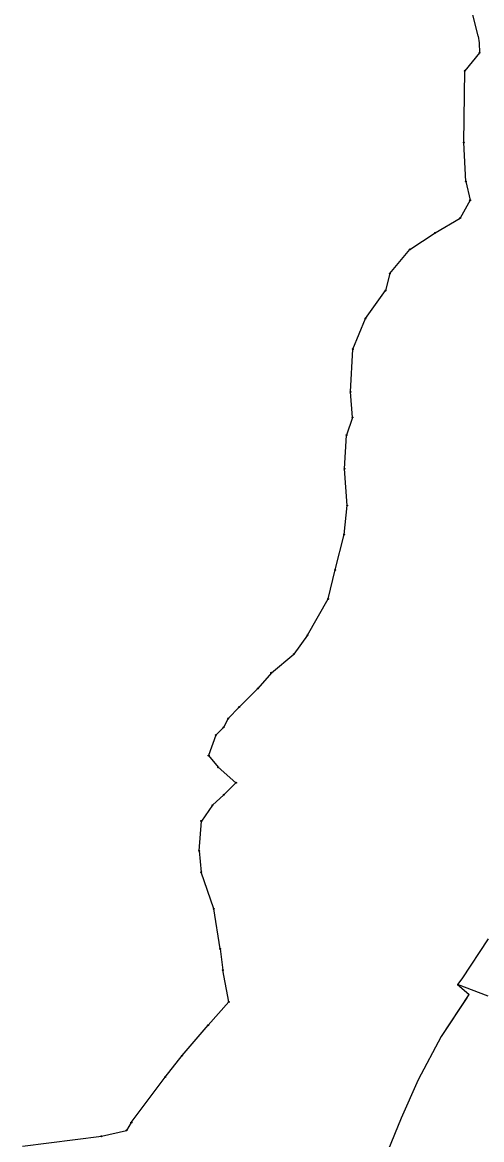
# Model space of a CAD drawing. Extents: x -547623 to -538651, y -1096714 to -1086522.
# Drawn here: x -545907 to -545436, y -1091262 to -1090118 of the extents above; entities that cross this region are included whole.
import ezdxf

# ---------------------------------------------------------------- set-up
doc = ezdxf.new("R2010")
doc.units = 0
for name, color, linetype in [('Vrstva 1', 7, 'Continuous'), ('Vrstva 41', 7, 'Continuous'), ('Vrstva 52', 7, 'Continuous'), ('Vrstva 83', 7, 'Continuous')]:
    doc.layers.add(name, color=color, linetype=linetype)

msp = doc.modelspace()

# ---------------------------------------------------------------- linework, layer by layer
at = {"layer": 'Vrstva 1'}
for points in [[(-545429.5, -1091115.2), (-545460.8, -1091103.1)], [(-545460.8, -1091103.1), (-545449.2, -1091113.3)], [(-545449.2, -1091113.3), (-545477.7, -1091156.3)], [(-545477.7, -1091156.3), (-545501.3, -1091200.7)], [(-545501.3, -1091200.7), (-545518.5, -1091240.1)], [(-545518.5, -1091240.1), (-545532.2, -1091273.6)]]:
    msp.add_lwpolyline(points, dxfattribs=at)
at = {"layer": 'Vrstva 41'}
for points in [[(-545439.9, -1090132.4), (-545448.5, -1090096.6)], [(-545439.9, -1090132.4), (-545438.7, -1090139)], [(-545438.7, -1090139), (-545438.5, -1090149.3)], [(-545438.5, -1090149.3), (-545453.5, -1090167.7)], [(-545454.4, -1090241.3), (-545453.5, -1090167.7)], [(-545452.5, -1090281.1), (-545454.4, -1090241.3)], [(-545452.5, -1090281.1), (-545448.1, -1090300.4)], [(-545448.1, -1090300.4), (-545458.3, -1090318.5)], [(-545483.9, -1090333.8), (-545458.3, -1090318.5)], [(-545509.7, -1090350.7), (-545483.9, -1090333.8)], [(-545530.4, -1090375.4), (-545509.7, -1090350.7)], [(-545530.4, -1090375.4), (-545534.8, -1090392.8)], [(-545555.1, -1090421.3), (-545534.8, -1090392.8)], [(-545568.2, -1090452.8), (-545555.1, -1090421.3)], [(-545570.6, -1090496.6), (-545568.2, -1090452.8)], [(-545568.5, -1090522.6), (-545570.6, -1090496.6)], [(-545568.5, -1090522.6), (-545574.7, -1090540.9)], [(-545576.8, -1090575.2), (-545574.7, -1090540.9)], [(-545574.1, -1090612.8), (-545576.8, -1090575.2)], [(-545576.9, -1090642.4), (-545574.1, -1090612.8)], [(-545586.2, -1090678.8), (-545576.9, -1090642.4)], [(-545593.4, -1090708.5), (-545586.2, -1090678.8)], [(-545614.5, -1090745.6), (-545593.4, -1090708.5)], [(-545614.5, -1090745.6), (-545628.7, -1090765)], [(-545651.6, -1090784), (-545628.7, -1090765)], [(-545651.6, -1090784), (-545665.3, -1090800.1)], [(-545684.6, -1090819.1), (-545665.3, -1090800.1)], [(-545684.6, -1090819.1), (-545695.9, -1090830.9)], [(-545695.9, -1090830.9), (-545700.6, -1090840)], [(-545708.5, -1090847.8), (-545715.8, -1090868.8)], [(-545700.6, -1090840), (-545708.5, -1090847.8)], [(-545715.8, -1090868.8), (-545706.2, -1090880.8)], [(-545706.2, -1090880.8), (-545687.8, -1090896.7)], [(-545687.8, -1090896.7), (-545700.4, -1090908.9)], [(-545700.4, -1090908.9), (-545711.8, -1090919.7)], [(-545711.8, -1090919.7), (-545723.3, -1090935.8)], [(-545725.4, -1090966.3), (-545723.3, -1090935.8)], [(-545725.4, -1090966.3), (-545723.4, -1090988.2)], [(-545710.6, -1091025.7), (-545723.4, -1090988.2)], [(-545703.9, -1091066.8), (-545710.6, -1091025.7)], [(-545703.9, -1091066.8), (-545701.3, -1091088.6)], [(-545695, -1091121), (-545701.3, -1091088.6)], [(-545716.4, -1091144.9), (-545695, -1091121)], [(-545742.8, -1091175.9), (-545716.4, -1091144.9)], [(-545760.5, -1091197.9), (-545742.8, -1091175.9)], [(-545795, -1091244.6), (-545760.5, -1091197.9)], [(-545795, -1091244.6), (-545800.1, -1091252.6)], [(-545906.6, -1091268.7), (-545825.7, -1091258.5)], [(-545825.7, -1091258.5), (-545800.1, -1091252.6)]]:
    msp.add_lwpolyline(points, dxfattribs=at)
at = {"layer": 'Vrstva 52'}
for points in [[(-545429.5, -1091056.5), (-545456.5, -1091097.5)], [(-545456.5, -1091097.5), (-545460.8, -1091103.1), (-545449.3, -1091113.2), (-545451.5, -1091116.7), (-545477.7, -1091156.3), (-545501.3, -1091200.7), (-545518.5, -1091240.1), (-545532.2, -1091273.6)]]:
    msp.add_lwpolyline(points, dxfattribs=at)
at = {"layer": 'Vrstva 83'}
for centre, radius in [((-545438.5, -1090149.3), 0.5), ((-545438.5, -1090149.3), 0.1), ((-545453.5, -1090167.7), 0.5), ((-545453.5, -1090167.7), 0.1), ((-545454.4, -1090241.3), 0.5), ((-545454.4, -1090241.3), 0.1), ((-545452.5, -1090281.1), 0.5), ((-545452.5, -1090281.1), 0.1), ((-545448.1, -1090300.4), 0.5), ((-545448.1, -1090300.4), 0.1), ((-545458.3, -1090318.5), 0.5), ((-545458.3, -1090318.5), 0.1), ((-545483.9, -1090333.8), 0.5), ((-545483.9, -1090333.8), 0.1), ((-545509.7, -1090350.7), 0.5), ((-545509.7, -1090350.7), 0.1), ((-545530.4, -1090375.4), 0.5), ((-545530.4, -1090375.4), 0.1), ((-545534.8, -1090392.8), 0.5), ((-545534.8, -1090392.8), 0.1), ((-545555.1, -1090421.3), 0.5), ((-545555.1, -1090421.3), 0.1), ((-545568.2, -1090452.8), 0.5), ((-545568.2, -1090452.8), 0.1), ((-545570.6, -1090496.6), 0.5), ((-545570.6, -1090496.6), 0.1), ((-545568.5, -1090522.6), 0.5), ((-545568.5, -1090522.6), 0.1), ((-545574.7, -1090540.9), 0.5), ((-545574.7, -1090540.9), 0.1), ((-545576.8, -1090575.2), 0.5), ((-545576.8, -1090575.2), 0.1), ((-545574.1, -1090612.8), 0.5), ((-545574.1, -1090612.8), 0.1), ((-545576.9, -1090642.4), 0.5), ((-545576.9, -1090642.4), 0.1), ((-545586.2, -1090678.8), 0.5), ((-545586.2, -1090678.8), 0.1), ((-545593.4, -1090708.5), 0.5), ((-545593.4, -1090708.5), 0.1), ((-545614.5, -1090745.6), 0.5), ((-545614.5, -1090745.6), 0.1), ((-545628.7, -1090765), 0.5), ((-545628.7, -1090765), 0.1), ((-545651.6, -1090784), 0.5), ((-545651.6, -1090784), 0.1), ((-545665.3, -1090800.1), 0.5), ((-545665.3, -1090800.1), 0.1), ((-545684.6, -1090819.1), 0.5), ((-545684.6, -1090819.1), 0.1), ((-545695.9, -1090830.9), 0.5), ((-545695.9, -1090830.9), 0.1), ((-545708.5, -1090847.8), 0.5), ((-545708.5, -1090847.8), 0.1), ((-545700.6, -1090840), 0.5), ((-545700.6, -1090840), 0.1), ((-545715.8, -1090868.8), 0.5), ((-545715.8, -1090868.8), 0.1), ((-545706.2, -1090880.8), 0.5), ((-545706.2, -1090880.8), 0.1), ((-545687.8, -1090896.7), 0.5), ((-545687.8, -1090896.7), 0.1), ((-545700.4, -1090908.9), 0.5), ((-545700.4, -1090908.9), 0.1), ((-545711.8, -1090919.7), 0.5), ((-545711.8, -1090919.7), 0.1), ((-545723.3, -1090935.8), 0.5), ((-545723.3, -1090935.8), 0.1), ((-545725.4, -1090966.3), 0.5), ((-545725.4, -1090966.3), 0.1), ((-545723.4, -1090988.2), 0.5), ((-545723.4, -1090988.2), 0.1), ((-545710.6, -1091025.7), 0.5), ((-545710.6, -1091025.7), 0.1), ((-545703.9, -1091066.8), 0.5), ((-545703.9, -1091066.8), 0.1), ((-545701.3, -1091088.6), 0.5), ((-545701.3, -1091088.6), 0.1), ((-545695, -1091121), 0.5), ((-545695, -1091121), 0.1), ((-545716.4, -1091144.9), 0.5), ((-545716.4, -1091144.9), 0.1), ((-545742.8, -1091175.9), 0.5), ((-545742.8, -1091175.9), 0.1), ((-545760.5, -1091197.9), 0.5), ((-545760.5, -1091197.9), 0.1), ((-545795, -1091244.6), 0.5), ((-545795, -1091244.6), 0.1), ((-545825.7, -1091258.5), 0.5), ((-545825.7, -1091258.5), 0.1), ((-545800.1, -1091252.6), 0.5), ((-545800.1, -1091252.6), 0.1)]:
    msp.add_circle(centre, radius, dxfattribs=at)

doc.saveas('drawing.dxf')
